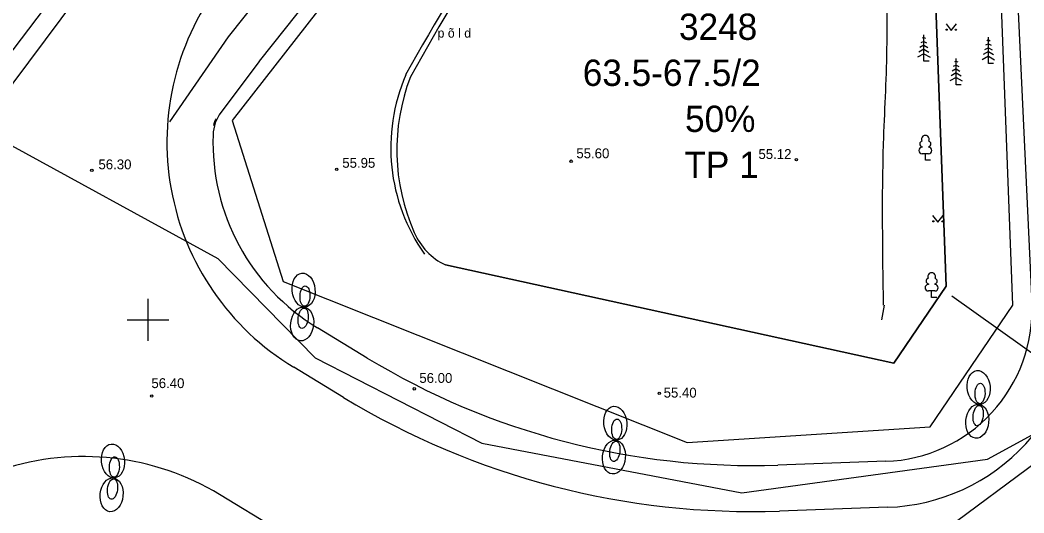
# Model space of a CAD drawing. Extents: x 9156 to 9809, y 2728 to 4000.
# Drawn here: x 9440.3 to 9516.6, y 3485.3 to 3522.8 of the extents above; entities that cross this region are included whole.
import ezdxf

# ---------------------------------------------------------------- set-up
doc = ezdxf.new("R2010")
doc.units = 0
for name, color, linetype in [('Level 1', 7, 'Continuous'), ('Level 11', 7, 'Continuous'), ('Level 14', 7, 'Continuous'), ('Level 16', 7, 'Continuous'), ('Level 17', 7, 'Continuous'), ('Level 18', 7, 'Continuous'), ('Level 5', 7, 'Continuous'), ('Level 54', 7, 'Continuous'), ('Level 56', 7, 'Continuous'), ('Level 6', 7, 'Continuous'), ('Level 7', 7, 'Continuous'), ('Level 8', 7, 'Continuous')]:
    doc.layers.add(name, color=color, linetype=linetype)

msp = doc.modelspace()

# ---------------------------------------------------------------- linework, layer by layer
at = {"layer": 'Level 1'}
msp.add_line((9524.24, 3494.13), (9347.38, 3362.85), dxfattribs=at)
msp.add_line((9524.24, 3494.13), (9347.38, 3362.85), dxfattribs=at)
at = {"layer": 'Level 11'}
for p, q in [((9508.425, 3563.843), (9510.716, 3502.566)), ((9510.716, 3502.566), (9508.425, 3563.843)), ((9506.741, 3496.693), (9472.62, 3504.164)), ((9472.62, 3504.164), (9506.741, 3496.693)), ((9510.716, 3502.566), (9506.741, 3496.693)), ((9506.741, 3496.693), (9510.716, 3502.566))]:
    msp.add_line(p, q, dxfattribs=at)
for centre, radius, start, end in [((9681.939, 3400.237), 242.719, 137.5799, 150.85079), ((9681.939, 3400.237), 242.719, 137.5799, 150.85079), ((9484.43, 3512.899), 15.502, 158.97087, 203.8551), ((9484.43, 3512.899), 15.502, 158.97087, 203.8551), ((9474.825, 3508.652), 5, 203.8551, 243.83829), ((9474.825, 3508.652), 5, 203.8551, 243.83829)]:
    msp.add_arc(centre, radius, start, end, dxfattribs=at)
at = {"layer": 'Level 14'}
msp.add_line((9427.489, 3501.526), (9484.383, 3578.032), dxfattribs=at)
at = {"layer": 'Level 16'}
msp.add_line((9432.07, 3510.41), (9469.372, 3559.57), dxfattribs=at)
at = {"layer": 'Level 17'}
for p, q in [((9504.212, 3582.406), (9456.099, 3521.498)), ((9506.566, 3580.546), (9458.461, 3519.649)), ((9515.818, 3531.382), (9517.222, 3501.27)), ((9456.099, 3521.498), (9451.64, 3515.053)), ((9458.446, 3519.629), (9455.551, 3515.766)), ((9430.093, 3518.448), (9455.313, 3504.669)), ((9455.313, 3504.669), (9462.713, 3497.116)), ((9521.715, 3494.245), (9511.144, 3501.799)), ((9466.682, 3497.091), (9462.896, 3499.384)), ((9462.713, 3497.116), (9475.398, 3490.62)), ((9513.862, 3489.411), (9522.47, 3494.094)), ((9475.398, 3490.62), (9495.181, 3486.843)), ((9495.181, 3486.843), (9513.862, 3489.411)), ((9506.136, 3489.241), (9497.919, 3488.955))]:
    msp.add_line(p, q, dxfattribs=at)
for centre, radius, start, end in [((9459.246, 3519.029), 1, 141.6938, 143.14834), ((9457.952, 3513.967), 3, 143.14834, 178.00747), ((9455.989, 3514.683), 1, 143.14834, 175.61399), ((9471.443, 3513.498), 16.5, 178.00747, 238.80187), ((9505.735, 3500.734), 11.5, 271.99785, 2.67018), ((9495.949, 3545.42), 56.5, 238.80187, 271.99785)]:
    msp.add_arc(centre, radius, start, end, dxfattribs=at)
at = {"layer": 'Level 18'}
for p, q in [((9464.869, 3494.098), (9461.083, 3496.39)), ((9459.786, 3484.082), (9455.452, 3486.707)), ((9506.258, 3485.744), (9498.041, 3485.457))]:
    msp.add_line(p, q, dxfattribs=at)
for centre, radius, start, end in [((9426.118, 3541.729), 20, 233.80691, 321.41014), ((9471.443, 3513.498), 20, 141.6938, 238.80187), ((9505.735, 3500.734), 15, 271.99785, 2.67018), ((9495.949, 3545.42), 60, 238.80187, 271.99785), ((9445.092, 3469.599), 20, 58.80187, 157.34047)]:
    msp.add_arc(centre, radius, start, end, dxfattribs=at)
at = {"layer": 'Level 54'}
for p, q in [((9510.702, 3522.502), (9511.105, 3521.997)), ((9511.105, 3521.997), (9511.502, 3522.502)), ((9509.009, 3519.666), (9509.009, 3521.666)), ((9509.009, 3520.866), (9508.711, 3520.701)), ((9509.009, 3521.166), (9508.797, 3521.048)), ((9509.009, 3521.466), (9508.883, 3521.396)), ((9509.009, 3521.466), (9509.135, 3521.396)), ((9509.009, 3521.166), (9509.221, 3521.048)), ((9509.009, 3520.866), (9509.307, 3520.701)), ((9513.923, 3520.986), (9513.711, 3520.869)), ((9513.923, 3521.286), (9513.797, 3521.216)), ((9513.923, 3519.486), (9513.923, 3521.486)), ((9513.923, 3521.286), (9514.048, 3521.216)), ((9513.923, 3520.986), (9514.134, 3520.869)), ((9509.009, 3520.216), (9508.534, 3519.952)), ((9509.009, 3520.566), (9508.625, 3520.353)), ((9509.009, 3520.566), (9509.393, 3520.353)), ((9509.009, 3520.216), (9509.484, 3519.952)), ((9513.923, 3520.036), (9513.447, 3519.772)), ((9513.923, 3520.386), (9513.539, 3520.173)), ((9513.923, 3520.686), (9513.625, 3520.521)), ((9513.923, 3520.686), (9514.22, 3520.521)), ((9513.923, 3520.386), (9514.306, 3520.173)), ((9513.923, 3520.036), (9514.398, 3519.772)), ((9509.409, 3519.666), (9509.009, 3519.666)), ((9511.466, 3519.367), (9511.254, 3519.25)), ((9511.466, 3519.667), (9511.34, 3519.597)), ((9511.466, 3517.867), (9511.466, 3519.867)), ((9511.466, 3519.667), (9511.592, 3519.597)), ((9511.466, 3519.367), (9511.678, 3519.25)), ((9514.323, 3519.486), (9513.923, 3519.486)), ((9511.466, 3518.767), (9511.082, 3518.554)), ((9511.466, 3519.067), (9511.168, 3518.902)), ((9511.466, 3519.067), (9511.764, 3518.902)), ((9511.466, 3518.767), (9511.85, 3518.554)), ((9511.466, 3518.417), (9510.991, 3518.153)), ((9511.466, 3518.417), (9511.941, 3518.153)), ((9511.866, 3517.867), (9511.466, 3517.867)), ((9508.879, 3513.154), (9508.879, 3513.122)), ((9509.379, 3513.154), (9509.379, 3513.122)), ((9509.379, 3512.622), (9508.879, 3512.622)), ((9509.129, 3512.122), (9509.129, 3512.622)), ((9509.529, 3512.122), (9509.129, 3512.122)), ((9509.683, 3507.932), (9510.086, 3507.427)), ((9510.086, 3507.427), (9510.483, 3507.932)), ((9509.359, 3502.72), (9509.359, 3502.688)), ((9509.859, 3502.72), (9509.859, 3502.688)), ((9509.859, 3502.188), (9509.359, 3502.188)), ((9509.609, 3501.688), (9509.609, 3502.188)), ((9510.009, 3501.688), (9509.609, 3501.688)), ((9450, 3501.593), (9450, 3500)), ((9450, 3501.593), (9450, 3500)), ((9450, 3501.25), (9450, 3498.75)), ((9506.002, 3501.106), (9505.804, 3500)), ((9448.407, 3500), (9451.593, 3500)), ((9448.407, 3500), (9451.593, 3500)), ((9448.407, 3500), (9451.593, 3500)), ((9448.407, 3500), (9451.593, 3500)), ((9448.75, 3500), (9451.25, 3500)), ((9450, 3500), (9450, 3498.407)), ((9450, 3500), (9450, 3498.407))]:
    msp.add_line(p, q, dxfattribs=at)
for centre, radius in [((9510.752, 3522.052), 0.0428), ((9511.452, 3522.052), 0.0452), ((9482.189, 3512.056), 0.0909), ((9499.323, 3512.167), 0.0909), ((9445.73, 3511.365), 0.0909), ((9464.361, 3511.443), 0.0909), ((9509.733, 3507.482), 0.0428), ((9510.433, 3507.482), 0.0452), ((9470.254, 3494.749), 0.0909), ((9450.283, 3494.203), 0.0909), ((9488.89, 3494.415), 0.0909)]:
    msp.add_circle(centre, radius, dxfattribs=at)
for centre, radius, start, end in [((9509.129, 3513.722), 0.292, 332.5799, 207.4201), ((9508.879, 3512.872), 0.25, 90.00001, 270), ((9508.929, 3513.372), 0.224, 105.2441, 257.07903), ((9509.329, 3513.372), 0.224, 282.92097, 74.7559), ((9509.379, 3512.872), 0.25, 270, 89.99999), ((9509.609, 3503.288), 0.292, 332.5799, 207.4201), ((9509.359, 3502.438), 0.25, 90.00001, 270), ((9509.409, 3502.938), 0.224, 105.2441, 257.07903), ((9509.809, 3502.938), 0.224, 282.92097, 74.7559), ((9509.859, 3502.438), 0.25, 270, 89.99999)]:
    msp.add_arc(centre, radius, start, end, dxfattribs=at)
msp.add_spline([(9505.952, 3501.106), (9505.952, 3513.373), (9506.213, 3520.529), (9506.148, 3530.055), (9506.214, 3548.556), (9506.149, 3551.427), (9506.67, 3556.647), (9506.41, 3570.729), (9506.412, 3583.875), (9506.217, 3588.181), (9506.543, 3591.574), (9502.174, 3591.966), (9500, 3592.01)], degree=3, dxfattribs=at)
at = {"layer": 'Level 56'}
for p, q in [((9504.212, 3582.406), (9456.099, 3521.498)), ((9506.566, 3580.546), (9458.461, 3519.649)), ((9515.818, 3531.382), (9517.222, 3501.27)), ((9456.099, 3521.498), (9451.64, 3515.053)), ((9458.446, 3519.629), (9455.551, 3515.766)), ((9466.682, 3497.091), (9462.896, 3499.384)), ((9464.869, 3494.098), (9461.083, 3496.39)), ((9506.136, 3489.241), (9497.919, 3488.955)), ((9459.786, 3484.082), (9455.452, 3486.707)), ((9506.258, 3485.744), (9498.041, 3485.457))]:
    msp.add_line(p, q, dxfattribs=at)
for centre, radius, start, end in [((9426.118, 3541.729), 20, 233.80691, 321.41014), ((9471.443, 3513.498), 20, 141.6938, 238.80187), ((9459.246, 3519.029), 1, 141.6938, 143.14834), ((9457.952, 3513.967), 3, 143.14834, 178.00747), ((9455.989, 3514.683), 1, 143.14834, 175.61399), ((9471.443, 3513.498), 16.5, 178.00747, 238.80187), ((9505.735, 3500.734), 11.5, 271.99785, 2.67018), ((9505.735, 3500.734), 15, 271.99785, 2.67018), ((9495.949, 3545.42), 56.5, 238.80187, 271.99785), ((9495.949, 3545.42), 60, 238.80187, 271.99785), ((9445.092, 3469.599), 20, 58.80187, 157.34047)]:
    msp.add_arc(centre, radius, start, end, dxfattribs=at)
at = {"layer": 'Level 6'}
for centre, radius, start, end in [((9681.854, 3399.729), 243.287, 137.47776, 150.74865), ((9482.474, 3513.072), 14.008, 156.69829, 215.25418)]:
    msp.add_arc(centre, radius, start, end, dxfattribs=at)
at = {"layer": 'Level 7'}
for p, q in [((9508.911, 3582.331), (9456.401, 3515.151)), ((9515.773, 3501.117), (9512.79, 3581.734)), ((9456.401, 3515.151), (9460.28, 3502.909)), ((9460.28, 3502.909), (9491.01, 3490.667)), ((9509.508, 3491.862), (9515.773, 3501.117)), ((9491.01, 3490.667), (9509.508, 3491.862))]:
    msp.add_line(p, q, dxfattribs=at)
at = {"layer": 'Level 8'}
for centre, major_axis, ratio in [((9461.836, 3502.255), (0.134, -1.286), 0.674652), ((9461.836, 3502.255), (0.134, -1.286), 0.674652), ((9461.836, 3502.255), (0.134, -1.286), 0.674652), ((9461.836, 3502.255), (0.134, -1.286), 0.674652), ((9461.943, 3501.799), (-0.027, -0.777), 0.486914), ((9461.943, 3501.799), (-0.027, -0.777), 0.486914), ((9461.943, 3501.799), (-0.027, -0.777), 0.486914), ((9461.943, 3501.799), (-0.027, -0.777), 0.486914), ((9461.729, 3499.682), (0.134, 1.286), 0.674652), ((9461.729, 3499.682), (0.134, 1.286), 0.674652), ((9461.729, 3499.682), (0.134, 1.286), 0.674652), ((9461.729, 3499.682), (0.134, 1.286), 0.674652), ((9461.803, 3500.118), (0.102, 0.771), 0.486914), ((9461.803, 3500.118), (0.102, 0.771), 0.486914), ((9461.803, 3500.118), (0.102, 0.771), 0.486914), ((9461.803, 3500.118), (0.102, 0.771), 0.486914), ((9513.182, 3494.852), (0.134, -1.286), 0.674652), ((9513.182, 3494.852), (0.134, -1.286), 0.674652), ((9513.182, 3494.852), (0.134, -1.286), 0.674652), ((9513.182, 3494.852), (0.134, -1.286), 0.674652), ((9513.289, 3494.397), (-0.027, -0.777), 0.486914), ((9513.289, 3494.397), (-0.027, -0.777), 0.486914), ((9513.289, 3494.397), (-0.027, -0.777), 0.486914), ((9513.289, 3494.397), (-0.027, -0.777), 0.486914), ((9485.546, 3492.133), (0.134, -1.286), 0.674652), ((9485.546, 3492.133), (0.134, -1.286), 0.674652), ((9485.546, 3492.133), (0.134, -1.286), 0.674652), ((9485.546, 3492.133), (0.134, -1.286), 0.674652), ((9513.075, 3492.28), (0.134, 1.286), 0.674652), ((9513.075, 3492.28), (0.134, 1.286), 0.674652), ((9513.075, 3492.28), (0.134, 1.286), 0.674652), ((9513.075, 3492.28), (0.134, 1.286), 0.674652), ((9513.148, 3492.716), (0.102, 0.771), 0.486914), ((9513.148, 3492.716), (0.102, 0.771), 0.486914), ((9513.148, 3492.716), (0.102, 0.771), 0.486914), ((9513.148, 3492.716), (0.102, 0.771), 0.486914), ((9485.653, 3491.677), (-0.027, -0.777), 0.486914), ((9485.653, 3491.677), (-0.027, -0.777), 0.486914), ((9485.653, 3491.677), (-0.027, -0.777), 0.486914), ((9485.653, 3491.677), (-0.027, -0.777), 0.486914), ((9447.338, 3489.263), (0.134, -1.286), 0.674652), ((9447.338, 3489.263), (0.134, -1.286), 0.674652), ((9447.338, 3489.263), (0.134, -1.286), 0.674652), ((9447.338, 3489.263), (0.134, -1.286), 0.674652), ((9485.439, 3489.56), (0.134, 1.286), 0.674652), ((9485.439, 3489.56), (0.134, 1.286), 0.674652), ((9485.439, 3489.56), (0.134, 1.286), 0.674652), ((9485.439, 3489.56), (0.134, 1.286), 0.674652), ((9485.512, 3489.996), (0.102, 0.771), 0.486914), ((9485.512, 3489.996), (0.102, 0.771), 0.486914), ((9485.512, 3489.996), (0.102, 0.771), 0.486914), ((9485.512, 3489.996), (0.102, 0.771), 0.486914), ((9447.445, 3488.807), (-0.027, -0.777), 0.486914), ((9447.445, 3488.807), (-0.027, -0.777), 0.486914), ((9447.445, 3488.807), (-0.027, -0.777), 0.486914), ((9447.445, 3488.807), (-0.027, -0.777), 0.486914), ((9447.231, 3486.69), (0.134, 1.286), 0.674652), ((9447.231, 3486.69), (0.134, 1.286), 0.674652), ((9447.231, 3486.69), (0.134, 1.286), 0.674652), ((9447.231, 3486.69), (0.134, 1.286), 0.674652), ((9447.305, 3487.126), (0.102, 0.771), 0.486914), ((9447.305, 3487.126), (0.102, 0.771), 0.486914), ((9447.305, 3487.126), (0.102, 0.771), 0.486914), ((9447.305, 3487.126), (0.102, 0.771), 0.486914)]:
    msp.add_ellipse(centre, major_axis=major_axis, ratio=ratio, dxfattribs=at)

# ---------------------------------------------------------------- texts
at = {"layer": 'Level 5'}
for s, p in [('3248', (9490.393, 3521.277)), ('63.5-67.5/2', (9483.073, 3517.777)), ('50%', (9490.853, 3514.277)), ('TP 1', (9490.808, 3510.777))]:
    msp.add_text(s, height=2, dxfattribs=at).set_placement(p)
at = {"layer": 'Level 54'}
for s, height, p in [('p õ l d', 0.7, (9472.028, 3521.449)), ('55.60', 0.75, (9482.585, 3512.277)), ('55.12', 0.75, (9496.437, 3512.222)), ('56.30', 0.75, (9446.235, 3511.438)), ('55.95', 0.75, (9464.783, 3511.554)), ('56.40', 0.75, (9450.263, 3494.805)), ('56.00', 0.75, (9470.641, 3495.2)), ('55.40', 0.75, (9489.224, 3494.082))]:
    msp.add_text(s, height=height, dxfattribs=at).set_placement(p)

doc.saveas('drawing.dxf')
